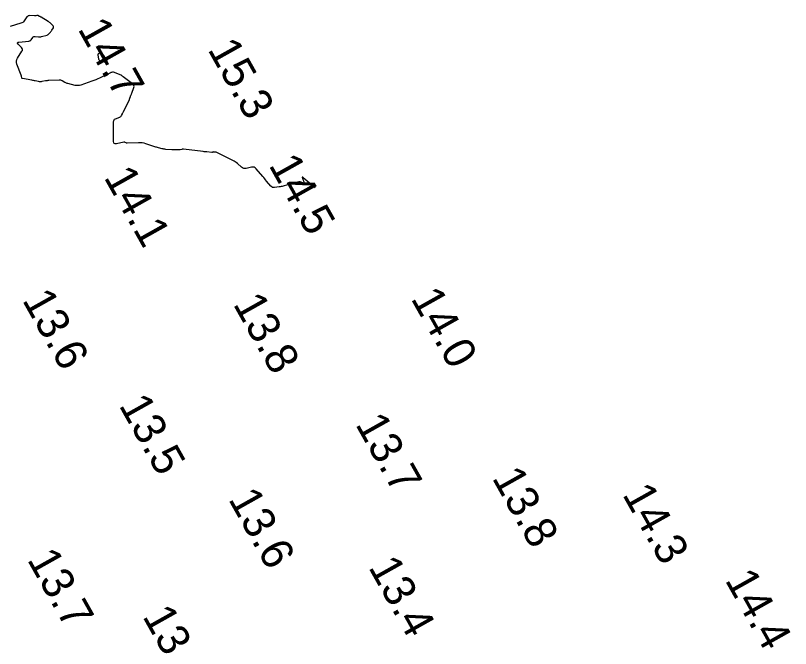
# Model space of a CAD drawing. Extents: x 1023796 to 1112670, y 656573 to 837340.
# Drawn here: x 1109419.3 to 1109540.4, y 682247.1 to 682346.1 of the extents above; entities that cross this region are included whole.
import ezdxf

# ---------------------------------------------------------------- set-up
doc = ezdxf.new("R2010")
doc.units = 0
doc.layers.add('V-CHAN-CONT-15FT', color=7, linetype='Continuous')
doc.layers.add('V-TOPO-SOUN', color=7, linetype='Continuous')

msp = doc.modelspace()

# ---------------------------------------------------------------- linework, layer by layer
at = {"layer": 'V-CHAN-CONT-15FT'}
msp.add_lwpolyline([(1109466.1, 682319.12), (1109464.25, 682320.71), (1109464.16, 682320.79), (1109464.1, 682320.8), (1109464.09, 682320.74), (1109464.13, 682320.63), (1109464.41, 682319.93), (1109464.43, 682319.85), (1109464.42, 682319.81), (1109464.38, 682319.8), (1109464.3, 682319.83), (1109463.93, 682320.01), (1109463.84, 682320.04), (1109463.75, 682320.06), (1109463.65, 682320.07), (1109463.55, 682320.05), (1109462.39, 682319.79), (1109462.23, 682319.76), (1109462.07, 682319.71), (1109461.91, 682319.67), (1109461.76, 682319.62), (1109461.13, 682319.41), (1109460.97, 682319.36), (1109460.81, 682319.32), (1109460.65, 682319.29), (1109460.49, 682319.27), (1109459.77, 682319.18), (1109459.61, 682319.18), (1109459.46, 682319.21), (1109459.32, 682319.29), (1109459.2, 682319.4), (1109458.52, 682320.2), (1109458.37, 682320.37), (1109458.22, 682320.55), (1109458.07, 682320.73), (1109457.92, 682320.9), (1109456.88, 682322.13), (1109456.73, 682322.27), (1109456.56, 682322.36), (1109456.38, 682322.39), (1109456.18, 682322.36), (1109455.33, 682322.17), (1109455.13, 682322.14), (1109454.94, 682322.17), (1109454.76, 682322.24), (1109454.59, 682322.36), (1109453.95, 682322.95), (1109453.78, 682323.09), (1109453.61, 682323.21), (1109453.43, 682323.33), (1109453.24, 682323.43), (1109450.66, 682324.69), (1109450.63, 682324.7), (1109450.59, 682324.71), (1109450.56, 682324.72), (1109450.52, 682324.72), (1109450.32, 682324.7), (1109450.31, 682324.7), (1109450.3, 682324.7), (1109450.29, 682324.7), (1109450.28, 682324.71), (1109450.24, 682324.74), (1109450.24, 682324.75), (1109450.23, 682324.75), (1109450.22, 682324.75), (1109450.21, 682324.75), (1109450.07, 682324.69), (1109450.04, 682324.68), (1109450.02, 682324.67), (1109449.99, 682324.67), (1109449.96, 682324.67), (1109449.18, 682324.74), (1109449.04, 682324.75), (1109448.9, 682324.76), (1109448.76, 682324.78), (1109448.62, 682324.8), (1109445.52, 682325.16), (1109445.45, 682325.17), (1109445.39, 682325.17), (1109445.33, 682325.16), (1109445.26, 682325.15), (1109445.01, 682325.09), (1109444.95, 682325.07), (1109444.89, 682325.06), (1109444.82, 682325.06), (1109444.76, 682325.06), (1109444.17, 682325.06), (1109444.05, 682325.07), (1109443.94, 682325.07), (1109443.82, 682325.08), (1109443.7, 682325.08), (1109442.77, 682325.15), (1109442.62, 682325.17), (1109442.47, 682325.19), (1109442.33, 682325.22), (1109442.18, 682325.25), (1109441.61, 682325.4), (1109441.47, 682325.44), (1109441.32, 682325.48), (1109441.18, 682325.52), (1109441.04, 682325.57), (1109439.64, 682326.02), (1109439.36, 682326.1), (1109439.07, 682326.15), (1109438.78, 682326.18), (1109438.49, 682326.18), (1109436.73, 682326.11), (1109436.69, 682326.11), (1109436.64, 682326.12), (1109436.6, 682326.13), (1109436.56, 682326.15), (1109436.4, 682326.25), (1109436.35, 682326.27), (1109436.31, 682326.28), (1109436.27, 682326.28), (1109436.22, 682326.28), (1109435.03, 682326.03), (1109434.84, 682326.02), (1109434.71, 682326.08), (1109434.63, 682326.19), (1109434.6, 682326.38), (1109434.6, 682329.5), (1109434.62, 682329.64), (1109434.67, 682329.76), (1109434.76, 682329.85), (1109434.88, 682329.92), (1109435.57, 682330.21), (1109435.65, 682330.25), (1109435.71, 682330.3), (1109435.77, 682330.36), (1109435.81, 682330.43), (1109435.97, 682330.73), (1109436.01, 682330.81), (1109436.05, 682330.89), (1109436.09, 682330.96), (1109436.13, 682331.04), (1109437.06, 682332.95), (1109437.09, 682333.03), (1109437.13, 682333.11), (1109437.16, 682333.19), (1109437.2, 682333.28), (1109437.32, 682333.61), (1109437.35, 682333.69), (1109437.38, 682333.78), (1109437.41, 682333.86), (1109437.44, 682333.94), (1109437.75, 682334.82), (1109437.79, 682334.99), (1109437.77, 682335.14), (1109437.7, 682335.28), (1109437.58, 682335.39), (1109436.1, 682336.49), (1109436.07, 682336.51), (1109436.05, 682336.53), (1109436.02, 682336.55), (1109436, 682336.58), (1109435.9, 682336.67), (1109435.88, 682336.69), (1109435.85, 682336.71), (1109435.82, 682336.72), (1109435.79, 682336.74), (1109434.58, 682337.21), (1109434.54, 682337.22), (1109434.5, 682337.23), (1109434.46, 682337.23), (1109434.42, 682337.23), (1109434.26, 682337.19), (1109434.23, 682337.18), (1109434.19, 682337.17), (1109434.15, 682337.16), (1109434.11, 682337.14), (1109432.41, 682336.31), (1109432.11, 682336.17), (1109431.81, 682336.04), (1109431.51, 682335.92), (1109431.2, 682335.81), (1109429.48, 682335.21), (1109429.25, 682335.15), (1109429.03, 682335.12), (1109428.81, 682335.12), (1109428.58, 682335.16), (1109427.47, 682335.43), (1109427.34, 682335.46), (1109427.22, 682335.5), (1109427.11, 682335.55), (1109427, 682335.61), (1109426.56, 682335.87), (1109426.44, 682335.92), (1109426.33, 682335.96), (1109426.21, 682335.98), (1109426.08, 682335.98), (1109424.47, 682335.92), (1109424.34, 682335.91), (1109424.2, 682335.89), (1109424.07, 682335.88), (1109423.93, 682335.85), (1109423.39, 682335.75), (1109423.26, 682335.73), (1109423.13, 682335.72), (1109423, 682335.73), (1109422.87, 682335.75), (1109422.35, 682335.86), (1109422.22, 682335.89), (1109422.09, 682335.91), (1109421.96, 682335.94), (1109421.82, 682335.96), (1109420.37, 682336.22), (1109420.33, 682336.24), (1109420.29, 682336.26), (1109420.26, 682336.3), (1109420.25, 682336.34), (1109420.2, 682336.54), (1109420.19, 682336.59), (1109420.18, 682336.64), (1109420.16, 682336.69), (1109420.14, 682336.74), (1109419.48, 682338.48), (1109419.41, 682338.73), (1109419.4, 682338.97), (1109419.46, 682339.21), (1109419.58, 682339.44), (1109420.27, 682340.49), (1109420.34, 682340.64), (1109420.36, 682340.79), (1109420.32, 682340.94), (1109420.21, 682341.08), (1109419.69, 682341.63), (1109419.6, 682341.75), (1109419.59, 682341.84), (1109419.66, 682341.91), (1109419.81, 682341.94), (1109421.36, 682342.09), (1109421.46, 682342.11), (1109421.56, 682342.15), (1109421.64, 682342.21), (1109421.71, 682342.29), (1109421.97, 682342.65), (1109422.04, 682342.73), (1109422.12, 682342.78), (1109422.22, 682342.81), (1109422.32, 682342.81), (1109422.85, 682342.75), (1109422.98, 682342.74), (1109423.1, 682342.74), (1109423.23, 682342.76), (1109423.35, 682342.79), (1109424.19, 682343.03), (1109424.28, 682343.07), (1109424.35, 682343.11), (1109424.42, 682343.16), (1109424.49, 682343.22), (1109424.73, 682343.5), (1109424.78, 682343.57), (1109424.84, 682343.64), (1109424.89, 682343.71), (1109424.95, 682343.79), (1109425.18, 682344.14), (1109425.22, 682344.22), (1109425.23, 682344.3), (1109425.21, 682344.38), (1109425.15, 682344.45), (1109424.77, 682344.85), (1109424.68, 682344.93), (1109424.58, 682345.01), (1109424.48, 682345.09), (1109424.38, 682345.15), (1109423.28, 682345.82), (1109423.22, 682345.85), (1109423.16, 682345.89), (1109423.1, 682345.92), (1109423.03, 682345.94), (1109422.73, 682346.07), (1109422.69, 682346.09), (1109422.65, 682346.09), (1109422.62, 682346.09), (1109422.58, 682346.09), (1109422.42, 682346.05), (1109422.38, 682346.04), (1109422.34, 682346.04), (1109422.29, 682346.04), (1109422.25, 682346.04), (1109421.5, 682346.07), (1109421.37, 682346.06), (1109421.25, 682346.02), (1109421.15, 682345.96), (1109421.06, 682345.86), (1109420.62, 682345.25), (1109420.51, 682345.12), (1109420.39, 682345.02), (1109420.25, 682344.93), (1109420.1, 682344.87), (1109418.42, 682344.35)], dxfattribs=at)
msp.add_lwpolyline([(1109432.19, 682340.04), (1109432.22, 682340.09), (1109432.26, 682340.13), (1109432.47, 682340.27), (1109432.52, 682340.29), (1109432.57, 682340.3), (1109432.62, 682340.28), (1109432.66, 682340.25), (1109432.85, 682340.05), (1109432.89, 682340.01), (1109432.93, 682339.96), (1109432.97, 682339.9), (1109433.01, 682339.85), (1109433.54, 682338.94), (1109433.6, 682338.81), (1109433.59, 682338.73), (1109433.52, 682338.7), (1109433.37, 682338.72), (1109432.59, 682338.91), (1109432.47, 682338.96), (1109432.38, 682339.03), (1109432.32, 682339.13), (1109432.29, 682339.25), (1109432.18, 682339.93), (1109432.18, 682339.99)], close=True, dxfattribs=at)

# ---------------------------------------------------------------- texts
at = {"layer": 'V-TOPO-SOUN'}
for s, p in [('14.7 ', (1109428.92, 682344.01)), ('15.3 ', (1109449.23, 682340.8)), ('14.5 ', (1109458.77, 682322.7)), ('14.1 ', (1109433, 682320.8)), ('13.6 ', (1109420.24, 682301.59)), ('14.0 ', (1109480.99, 682301.84)), ('13.8 ', (1109453.2, 682300.97)), ('13.5 ', (1109435.35, 682285.13)), ('13.7 ', (1109472.32, 682282.17)), ('13.8 ', (1109493.68, 682273.77)), ('14.3 ', (1109514.06, 682271.18)), ('13.6 ', (1109452.46, 682270.46)), ('13.7 ', (1109421.01, 682261.01)), ('13.4 ', (1109474.36, 682259.8)), ('14.4 ', (1109530.1, 682257.79)), ('13.6 ', (1109439.04, 682252.12))]:
    msp.add_text(s, height=5, rotation=299.3001, dxfattribs=at).set_placement(p)

doc.saveas('drawing.dxf')
